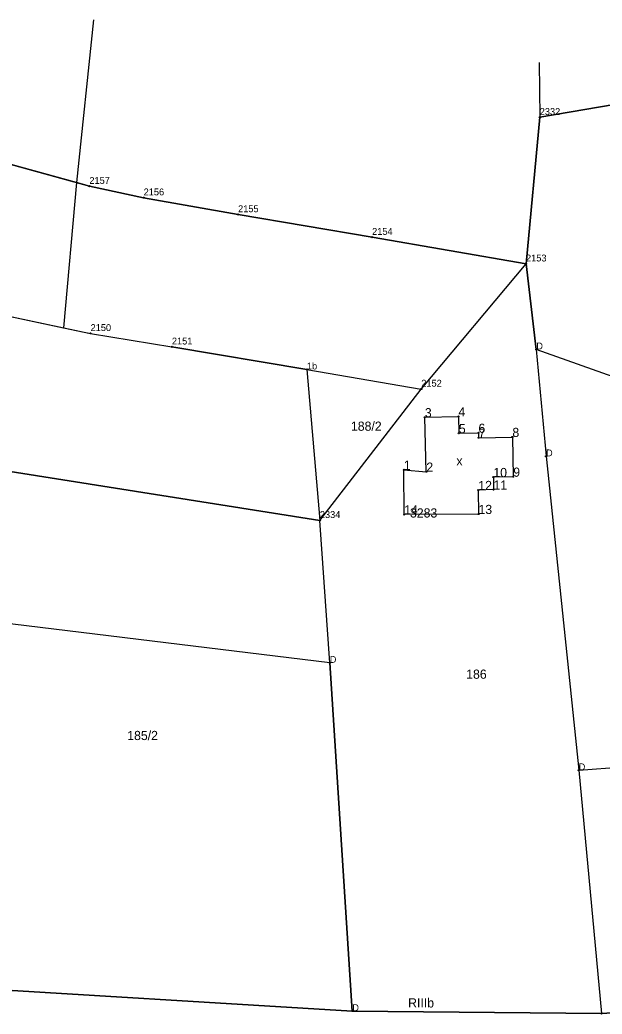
# Model space of a CAD drawing. Extents: x 7467189 to 7469366, y 5491487 to 5492734.
# Drawn here: x 7468554 to 7468649.2, y 5491668.4 to 5491831.1 of the extents above; entities that cross this region are included whole.
import ezdxf

# ---------------------------------------------------------------- set-up
doc = ezdxf.new("R2010")
doc.units = 0
for name, color, linetype in [('203-punkt graniczny', 7, 'Continuous'), ('203-punkt graniczny-Atr103', 7, 'Continuous'), ('209-oznaczenie konturu klasyfikacyjnego', 7, 'Continuous'), ('211-numer działki ewidencyjnej', 7, 'Continuous'), ('217-kontur klasyfikacyjny', 7, 'Continuous'), ('218-kontur użytku gruntowego', 7, 'Continuous'), ('219-działka ewidencyjna', 7, 'Continuous'), ('312-budynek ewidencyjny', 7, 'Continuous'), ('312-oznaczenie budynku ewidencyjnego', 7, 'Continuous'), ('312-oznaczenie budynku ewidencyjnego-Atr117', 7, 'Continuous'), ('Punkt budynku', 7, 'Continuous'), ('Punkt budynku-Atr104', 7, 'Continuous')]:
    doc.layers.add(name, color=color, linetype=linetype)

# ---------------------------------------------------------------- blocks, each defined once
blk = doc.blocks.new('203')
blk.add_circle((0, 0), 0.09)
blk = doc.blocks.new('PUNKTBUD')
blk.add_circle((0, 0), 0.09)

msp = doc.modelspace()

# ---------------------------------------------------------------- linework, layer by layer
at = {"layer": '217-kontur klasyfikacyjny'}
for points in [[(7468566.06, 5491831.05), (7468563.32, 5491804.43)], [(7468638.91, 5491824.07), (7468639.02, 5491815.12)], [(7468665.89, 5491819.71), (7468639.02, 5491815.12)], [(7468639.02, 5491815.12), (7468636.78, 5491791.16)], [(7468563.32, 5491804.43), (7468561.18, 5491780.71)], [(7468636.78, 5491791.16), (7468638.46, 5491777.15)], [(7468561.18, 5491780.71), (7468565.6, 5491779.78)], [(7468565.6, 5491779.78), (7468578.89, 5491777.58)], [(7468578.89, 5491777.58), (7468600.96, 5491773.88)], [(7468638.46, 5491777.15), (7468640.05, 5491759.67)], [(7468652.73, 5491772.06), (7468638.46, 5491777.15)], [(7468600.96, 5491773.88), (7468603.08, 5491749.2)], [(7468603.08, 5491749.2), (7468535.19, 5491759.89)], [(7468640.05, 5491759.67), (7468645.39, 5491708.33)], [(7468604.7, 5491725.89), (7468537.21, 5491734.14)], [(7468608.38, 5491668.94), (7468604.7, 5491725.89)], [(7468645.39, 5491708.33), (7468674.4, 5491710.54)], [(7468542, 5491672.98), (7468608.38, 5491668.94)], [(7468649.11, 5491668.53), (7468677.04, 5491670.34)], [(7468608.38, 5491668.94), (7468649.11, 5491668.53)]]:
    msp.add_lwpolyline(points, dxfattribs=at)
at = {"layer": '218-kontur użytku gruntowego'}
for points in [[(7468563.32, 5491804.43), (7468544.06, 5491809.76)], [(7468565.4, 5491803.85), (7468563.32, 5491804.43)], [(7468574.27, 5491801.97), (7468565.4, 5491803.85)], [(7468589.71, 5491799.22), (7468574.27, 5491801.97)], [(7468611.62, 5491795.51), (7468589.71, 5491799.22)], [(7468636.78, 5491791.16), (7468611.62, 5491795.51)], [(7468619.66, 5491770.68), (7468636.78, 5491791.16)], [(7468548.35, 5491783.39), (7468561.18, 5491780.71)], [(7468561.18, 5491780.71), (7468565.6, 5491779.78)], [(7468565.6, 5491779.78), (7468578.89, 5491777.58)], [(7468578.89, 5491777.58), (7468600.96, 5491773.88)], [(7468600.96, 5491773.88), (7468603.08, 5491749.2)], [(7468603.08, 5491749.2), (7468619.66, 5491770.68)], [(7468608.38, 5491668.94), (7468542, 5491672.98)], [(7468677.04, 5491670.34), (7468649.11, 5491668.53)], [(7468649.11, 5491668.53), (7468608.38, 5491668.94)]]:
    msp.add_lwpolyline(points, dxfattribs=at)
at = {"layer": '219-działka ewidencyjna'}
for points in [[(7468639.02, 5491815.12), (7468665.89, 5491819.71)], [(7468636.78, 5491791.16), (7468639.02, 5491815.12)], [(7468544.06, 5491809.76), (7468565.4, 5491803.85)], [(7468565.4, 5491803.85), (7468574.27, 5491801.97)], [(7468574.27, 5491801.97), (7468589.71, 5491799.22)], [(7468589.71, 5491799.22), (7468611.62, 5491795.51)], [(7468611.62, 5491795.51), (7468636.78, 5491791.16)], [(7468619.66, 5491770.68), (7468636.78, 5491791.16)], [(7468638.46, 5491777.15), (7468636.78, 5491791.16)], [(7468548.35, 5491783.39), (7468565.6, 5491779.78)], [(7468565.6, 5491779.78), (7468578.89, 5491777.58)], [(7468600.96, 5491773.88), (7468578.89, 5491777.58)], [(7468638.46, 5491777.15), (7468640.05, 5491759.67)], [(7468600.96, 5491773.88), (7468603.08, 5491749.2)], [(7468600.96, 5491773.88), (7468619.66, 5491770.68)], [(7468603.08, 5491749.2), (7468619.66, 5491770.68)], [(7468535.19, 5491759.89), (7468603.08, 5491749.2)], [(7468640.05, 5491759.67), (7468645.39, 5491708.33)], [(7468604.7, 5491725.89), (7468603.08, 5491749.2)], [(7468604.7, 5491725.89), (7468608.38, 5491668.94)], [(7468645.39, 5491708.33), (7468649.11, 5491668.53)], [(7468608.38, 5491668.94), (7468542, 5491672.98)], [(7468649.11, 5491668.53), (7468677.04, 5491670.34)], [(7468608.38, 5491668.94), (7468649.11, 5491668.53)]]:
    msp.add_lwpolyline(points, dxfattribs=at)
at = {"layer": '312-budynek ewidencyjny'}
for points in [[(7468620.24, 5491766.05), (7468625.73, 5491766.2)], [(7468620.48, 5491757.15), (7468620.24, 5491766.05)], [(7468625.73, 5491766.2), (7468625.8, 5491763.43)], [(7468625.8, 5491763.43), (7468629, 5491763.51)], [(7468629, 5491763.51), (7468629.02, 5491762.71)], [(7468629.02, 5491762.71), (7468634.55, 5491762.83)], [(7468634.55, 5491762.83), (7468634.69, 5491756.33)], [(7468616.81, 5491757.46), (7468620.48, 5491757.15)], [(7468616.86, 5491750.16), (7468616.81, 5491757.46)], [(7468634.69, 5491756.33), (7468631.44, 5491756.27)], [(7468631.44, 5491756.27), (7468631.46, 5491754.22)], [(7468631.46, 5491754.22), (7468628.98, 5491754.15)], [(7468628.98, 5491754.15), (7468629.01, 5491750.23)], [(7468629.01, 5491750.23), (7468616.86, 5491750.16)]]:
    msp.add_lwpolyline(points, dxfattribs=at)

# ---------------------------------------------------------------- block references
at = {"layer": '203-punkt graniczny'}
for p in [(7468639.02, 5491815.12), (7468565.4, 5491803.85), (7468574.27, 5491801.97), (7468589.71, 5491799.22), (7468611.62, 5491795.51), (7468636.78, 5491791.16), (7468565.6, 5491779.78), (7468578.89, 5491777.58), (7468638.46, 5491777.15), (7468600.96, 5491773.88), (7468619.66, 5491770.68), (7468640.05, 5491759.67), (7468603.08, 5491749.2), (7468604.7, 5491725.89), (7468645.39, 5491708.33), (7468608.38, 5491668.94), (7468649.11, 5491668.53)]:
    msp.add_blockref('203', p, dxfattribs=at)
at = {"layer": 'Punkt budynku'}
for p in [(7468620.24, 5491766.05), (7468625.73, 5491766.2), (7468625.8, 5491763.43), (7468629, 5491763.51), (7468629.02, 5491762.71), (7468634.55, 5491762.83), (7468616.81, 5491757.46), (7468620.48, 5491757.15), (7468631.44, 5491756.27), (7468634.69, 5491756.33), (7468628.98, 5491754.15), (7468631.46, 5491754.22), (7468616.86, 5491750.16), (7468629.01, 5491750.23)]:
    msp.add_blockref('PUNKTBUD', p, dxfattribs=at)

# ---------------------------------------------------------------- texts
at = {"layer": '203-punkt graniczny-Atr103'}
for s, height, p in [('2332', 1.125, (7468639.02, 5491815.5)), ('2157', 1.125, (7468565.4, 5491804.23)), ('2156', 1.125, (7468574.27, 5491802.35)), ('2155', 1.125, (7468589.71, 5491799.6)), ('2154', 1.125, (7468611.62, 5491795.89)), ('2153', 1.125, (7468636.78, 5491791.54)), ('2150', 1.125, (7468565.6, 5491780.16)), ('2151', 1.125, (7468578.89, 5491777.96)), ('D', 1.12, (7468638.46, 5491777.15)), ('1b', 1.125, (7468600.96, 5491773.88)), ('2152', 1.125, (7468619.66, 5491771.06)), ('D', 1.12, (7468640.05, 5491759.67)), ('2334', 1.125, (7468603.08, 5491749.58)), ('D', 1.12, (7468604.7, 5491725.89)), ('D', 1.12, (7468645.39, 5491708.33)), ('D', 1.12, (7468608.38, 5491668.94))]:
    msp.add_text(s, height=height, dxfattribs=at).set_placement(p)
at = {"layer": '209-oznaczenie konturu klasyfikacyjnego'}
msp.add_text('RIIIb', height=1.5, dxfattribs=at).set_placement((7468617.51, 5491669.53))
at = {"layer": '211-numer działki ewidencyjnej'}
for s, p in [('188/2', (7468608.16, 5491763.85)), ('186', (7468627, 5491723.29)), ('185/2', (7468571.59, 5491713.26))]:
    msp.add_text(s, height=1.5, dxfattribs=at).set_placement(p)
at = {"layer": '312-oznaczenie budynku ewidencyjnego'}
msp.add_text('3283', height=1.5, dxfattribs=at).set_placement((7468617.81, 5491749.66))
at = {"layer": '312-oznaczenie budynku ewidencyjnego-Atr117'}
msp.add_text('x', height=1.5, dxfattribs=at).set_placement((7468625.4, 5491758.18))
at = {"layer": 'Punkt budynku-Atr104'}
for s, p in [('3', (7468620.24, 5491766.05)), ('4', (7468625.73, 5491766.2)), ('5', (7468625.8, 5491763.43)), ('6', (7468629, 5491763.51)), ('7', (7468629.02, 5491762.71)), ('8', (7468634.55, 5491762.83)), ('1', (7468616.81, 5491757.46)), ('2', (7468620.48, 5491757.15)), ('10', (7468631.44, 5491756.27)), ('9', (7468634.69, 5491756.33)), ('12', (7468628.98, 5491754.15)), ('11', (7468631.46, 5491754.22)), ('14', (7468616.86, 5491750.16)), ('13', (7468629.01, 5491750.23))]:
    msp.add_text(s, height=1.5, dxfattribs=at).set_placement(p)

doc.saveas('drawing.dxf')
